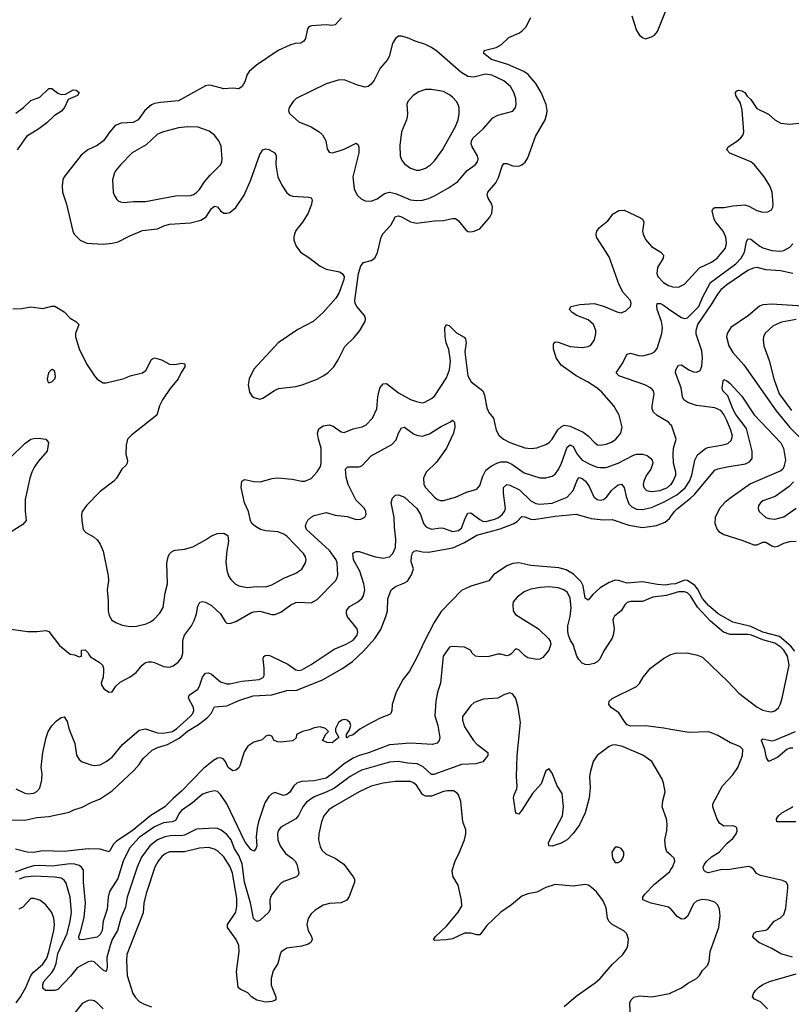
# Model space of a CAD drawing. Header units: inches. Extents: x 1834610 to 2027685, y 642842 to 774116.
# Tile 324 of 632: x 1925676 to 1930799, y 691999 to 698534. Entities that reach past the tile are written whole.
import ezdxf

# ---------------------------------------------------------------- set-up
doc = ezdxf.new("R2010")
doc.units = ezdxf.units.IN
doc.header["$MEASUREMENT"] = 0
doc.layers.add('B9629', color=7, linetype='Continuous')
doc.layers.add('B9639', color=7, linetype='Continuous')

msp = doc.modelspace()

# ---------------------------------------------------------------- linework, layer by layer
at = {"layer": 'B9629', "color": 5}
for points, elevation in [([(1929739.9, 698559.9), (1929770, 698461), (1929790, 698430.8), (1929810, 698414.8), (1929830, 698407.3), (1929870, 698418.8), (1929890, 698430.8), (1929910, 698454.8), (1930000, 698679)], 420), ([(1927813.3, 698546.7), (1927770, 698499), (1927750, 698494), (1927710, 698499), (1927613.6, 698493.6), (1927594.4, 698485.6), (1927586, 698474), (1927572.2, 698407.8), (1927562.8, 698390), (1927541.6, 698378.4), (1927505.1, 698374.9), (1927470, 698365.1), (1927391.6, 698328.5), (1927249, 698231), (1927199.1, 698190), (1927184.9, 698170), (1927170, 698122), (1927153.4, 698090), (1927130, 698075.1), (1927090, 698078.4), (1927030, 698075.8), (1926950, 698097.4), (1926930, 698099.7), (1926910, 698095.6), (1926730, 697995), (1926610, 697984.4), (1926570, 697976.8), (1926550, 697967.7), (1926506, 697930), (1926462.8, 697870), (1926430, 697850.8), (1926350, 697846.3), (1926310, 697830.8), (1926273.4, 697790), (1926231.1, 697728.9), (1926190, 697699.4), (1926128.5, 697670), (1926084.9, 697635.1), (1925972, 697490), (1925962.8, 697470), (1925957.3, 697430), (1925959, 697390), (1925985.4, 697310), (1926028.5, 697130), (1926038.4, 697110), (1926077.1, 697070), (1926121, 697050), (1926230, 697044.7), (1926288.7, 697050), (1926330, 697059.2), (1926402, 697098), (1926490, 697135), (1926590, 697145.2), (1926633.6, 697166.4), (1926670, 697177.1), (1926810, 697184.6), (1926877.6, 697202.4), (1926914.8, 697225.2), (1926950, 697280.5), (1926970, 697297.1), (1926990, 697290.6), (1927010, 697265.5), (1927030, 697250.4), (1927050, 697248.8), (1927070, 697254.9), (1927110, 697286.7), (1927165.6, 697370), (1927209.8, 697470), (1927270, 697638.8), (1927289.6, 697670), (1927310, 697675.8), (1927330, 697671.8), (1927370.3, 697650.2), (1927377.6, 697630), (1927377.3, 697570), (1927390, 697490.8), (1927415.9, 697435.9), (1927450, 697384.9), (1927469, 697369), (1927490, 697362.4), (1927594.9, 697354.9), (1927610.3, 697350.3), (1927617, 697337), (1927613.1, 697310), (1927590.2, 697249.8), (1927552.9, 697190), (1927510, 697134), (1927500.3, 697110), (1927495.6, 697090), (1927496.9, 697070), (1927510.3, 697030), (1927540.4, 696990), (1927595, 696955.1), (1927670, 696897.7), (1927710, 696878.3), (1927799.3, 696859.3), (1927817.3, 696850), (1927830.6, 696830), (1927828.2, 696810), (1927797.2, 696722.8), (1927774, 696686), (1927690.2, 696589.8), (1927623.1, 696530), (1927522.4, 696477.6), (1927391.7, 696388.3), (1927230, 696214), (1927199.5, 696150), (1927192.4, 696110), (1927202, 696062), (1927217.1, 696037.1), (1927230, 696027.3), (1927270, 696016.3), (1927290, 696022), (1927367.4, 696072.6), (1927394.8, 696085.2), (1927510, 696099.7), (1927552, 696110), (1927650, 696148), (1927690, 696169.1), (1927722.4, 696190), (1927760.5, 696230), (1927790, 696275.5), (1927835.2, 696364.8), (1927895.8, 696424.2), (1927935.1, 696470), (1927969.6, 696530), (1927972.3, 696550), (1927965.1, 696570), (1927913, 696630), (1927903.5, 696650), (1927900.5, 696670), (1927925.6, 696850), (1927940.7, 696899.3), (1927957.4, 696922.6), (1928010, 696936), (1928032.8, 696950), (1928051.5, 696988.5), (1928075.7, 697090), (1928090, 697114.7), (1928139.8, 697170), (1928170, 697226.5), (1928190, 697230.9), (1928210, 697225), (1928270, 697193.1), (1928310, 697183), (1928430, 697199.1), (1928490, 697201.5), (1928550, 697214.6), (1928570, 697213.7), (1928590, 697199.3), (1928638, 697138), (1928650, 697128.4), (1928670, 697125.3), (1928694, 697130), (1928730, 697146.7), (1928796.4, 697223.6), (1928810.9, 697250), (1928815.5, 697290), (1928809.8, 697310), (1928786, 697350), (1928779.3, 697370), (1928783.1, 697390), (1928836.8, 697450), (1928854.6, 697485.4), (1928878.9, 697561.1), (1928890, 697578.7), (1928910, 697580.2), (1928950, 697564.2), (1928990, 697561.8), (1929010.6, 697569.4), (1929032.5, 697587.5), (1929050, 697617.1), (1929100.7, 697759.3), (1929163.5, 697870), (1929176.4, 697910), (1929177.2, 697930), (1929170.8, 697970), (1929138, 698050), (1929102.2, 698110), (1929051.5, 698170), (1929023.1, 698190), (1928915.8, 698235.8), (1928808.8, 698270), (1928757.6, 698310), (1928759, 698330), (1928838.4, 698350), (1928873.6, 698370), (1928924.4, 698415.6), (1928990, 698443.6), (1929010, 698456.5), (1929035.2, 698484.8), (1929070, 698548.2)], 420), ([(1925650, 697912.3), (1925702, 697950), (1925750, 697997.4), (1925810, 698018.9), (1925870, 698078), (1925890, 698078), (1925930, 698044.9), (1925950, 698037.6), (1925980.1, 698039.9), (1926030, 698067.7), (1926050, 698066.8), (1926070.6, 698050), (1926058.8, 698030), (1925996.7, 698003.3), (1925972.1, 697950), (1925952.6, 697927.4), (1925904.1, 697895.9), (1925855.5, 697850), (1925802.6, 697810), (1925720.9, 697759.1), (1925658.3, 697670)], 380), ([(1925630, 696614.9), (1925690, 696616), (1925750, 696627.4), (1925830, 696617), (1925890, 696632.7), (1925910, 696632.7), (1925970, 696594), (1926010, 696553.7), (1926047.7, 696530), (1926067.7, 696510), (1926046.4, 696450), (1926045.5, 696430), (1926070.4, 696350), (1926120.3, 696250), (1926172.7, 696170), (1926190, 696147.7), (1926230, 696123.8), (1926250, 696123), (1926370, 696153), (1926409.7, 696170.3), (1926490, 696190.4), (1926513.5, 696206.5), (1926550, 696278.8), (1926570, 696290.6), (1926616.7, 696276.7), (1926670, 696246.8), (1926706.4, 696246.4), (1926750, 696253.4), (1926772, 696250), (1926773, 696230), (1926746.9, 696193.1), (1926728.9, 696150), (1926674.4, 696085.6), (1926623.2, 696010), (1926604.4, 695970), (1926586, 695910), (1926421, 695779), (1926391.6, 695750), (1926381.8, 695710), (1926381.1, 695650), (1926391.5, 695608.5), (1926390.3, 695590), (1926382.2, 695577.8), (1926354.9, 695550), (1926319.5, 695490), (1926301.3, 695470), (1926210, 695403), (1926119.3, 695310), (1926090.4, 695269.6), (1926086, 695250), (1926088.1, 695208.1), (1926098, 695150), (1926114.8, 695130), (1926170, 695100.4), (1926190, 695082.4), (1926210, 695053), (1926230, 695006), (1926263.8, 694843.8), (1926264.9, 694810), (1926256.5, 694750), (1926263.2, 694676.8), (1926263.2, 694610), (1926270, 694579.1), (1926288.5, 694548.5), (1926313.1, 694533.1), (1926356, 694516), (1926410, 694506.4), (1926450.7, 694509.3), (1926515.3, 694524.7), (1926543.1, 694536.9), (1926566.3, 694553.7), (1926605.8, 694594.2), (1926627.8, 694632.2), (1926641, 694730), (1926658, 694790), (1926652.9, 694927.1), (1926662, 694970), (1926671.1, 694988.9), (1926690, 695006), (1926707.2, 695012.7), (1926770, 695020.3), (1926824.2, 695035.8), (1926910, 695081.1), (1926950, 695107.4), (1926990, 695123.6), (1927030, 695126.4), (1927058, 695110), (1927061.7, 695070), (1927050.2, 695009.8), (1927044, 694936), (1927050, 694881), (1927062.8, 694842.8), (1927077.8, 694817.8), (1927106.4, 694790), (1927130, 694776), (1927186.1, 694766.1), (1927250, 694771.8), (1927310, 694770.2), (1927350, 694784.2), (1927430, 694827.2), (1927510, 694859.6), (1927550, 694887), (1927574, 694930), (1927577.4, 694950), (1927572.6, 694970), (1927559.7, 694990), (1927450, 695105.7), (1927430, 695118.8), (1927390, 695134), (1927310, 695141.2), (1927275.1, 695150), (1927240.7, 695170), (1927217.6, 695190), (1927207.8, 695210), (1927195.1, 695270), (1927168.1, 695328.1), (1927145.7, 695430), (1927149.8, 695470.2), (1927170, 695481.1), (1927229.3, 695469.3), (1927273.2, 695466.8), (1927352.2, 695487.8), (1927390, 695492.8), (1927485.3, 695485.3), (1927550, 695470.3), (1927569.7, 695470.3), (1927610, 695488.4), (1927650, 695532.4), (1927671.8, 695568.2), (1927677.8, 695590), (1927677.6, 695690), (1927659.9, 695750), (1927654, 695790), (1927661.7, 695818.3), (1927690, 695838.2), (1927730, 695844.2), (1927756.2, 695836.2), (1927810, 695798), (1927830, 695794.6), (1927890, 695818.2), (1927950, 695832), (1927975.2, 695844.8), (1928017.1, 695890), (1928046.6, 695950), (1928052.7, 696030), (1928061.8, 696070), (1928070, 696093), (1928090, 696116), (1928110, 696119.6), (1928190, 696056.3), (1928270, 696013.7), (1928310, 695999.2), (1928348.5, 695991.5), (1928365.6, 695994.4), (1928410, 696019), (1928430, 696036), (1928510, 696157.3), (1928530.3, 696209.7), (1928535.3, 696270), (1928525.3, 696345.3), (1928508.1, 696390), (1928499.8, 696430), (1928498.7, 696490), (1928509.7, 696510.3), (1928530, 696502.4), (1928575.8, 696455.8), (1928626.8, 696426.8), (1928635.6, 696415.6), (1928639.2, 696390), (1928630.9, 696329.1), (1928650.1, 696170), (1928673.5, 696130), (1928751.7, 696070), (1928761.4, 696041.4), (1928776.7, 695956.7), (1928790, 695926), (1928820.4, 695890), (1928838.4, 695810), (1928856.5, 695776.5), (1928887.7, 695750), (1928930, 695728.3), (1929030, 695693.2), (1929070, 695688.3), (1929110, 695692.7), (1929170, 695714.2), (1929190, 695728.2), (1929210, 695749.2), (1929248.9, 695811.1), (1929270, 695832.5), (1929290, 695841.7), (1929330, 695835.4), (1929416.1, 695796.1), (1929452.8, 695770), (1929490, 695728.8), (1929512.6, 695712.6), (1929530, 695709.2), (1929570, 695716.1), (1929604.5, 695730), (1929634.7, 695750), (1929667.8, 695790), (1929675.8, 695830), (1929656.4, 695910), (1929620.9, 695970), (1929541.1, 696061), (1929507.2, 696090), (1929445.7, 696130), (1929370, 696169.2), (1929270, 696240.3), (1929237.4, 696290), (1929219.8, 696350), (1929220.6, 696379.4), (1929230, 696394.9), (1929250, 696392.9), (1929330, 696364.9), (1929410, 696358), (1929450, 696364.4), (1929466.7, 696373.3), (1929491.8, 696408.2), (1929500.9, 696450), (1929500.3, 696470), (1929486.2, 696510), (1929450, 696542.4), (1929375.1, 696570), (1929343.7, 696590), (1929326.6, 696610), (1929334, 696630), (1929395.5, 696644.5), (1929490, 696649.2), (1929552.8, 696632.8), (1929646.8, 696593.2), (1929670, 696588.7), (1929699.5, 696600.5), (1929730, 696631), (1929734.7, 696650), (1929730.8, 696670), (1929683.3, 696723.3), (1929654.8, 696774.8), (1929590, 696960.5), (1929505.1, 697090), (1929502.4, 697110), (1929507.6, 697130), (1929524.7, 697155.2), (1929580.4, 697199.6), (1929615.9, 697244.1), (1929653.5, 697266.5), (1929690.1, 697270.1), (1929798.6, 697218.6), (1929810.4, 697210), (1929819.5, 697190), (1929811.3, 697130), (1929814.4, 697110), (1929830, 697074.4), (1929870, 697027.6), (1929932.4, 696990), (1929950.3, 696970), (1929948.9, 696950), (1929910, 696889), (1929906.2, 696850), (1929913.1, 696830), (1929950.4, 696790), (1929983.8, 696770), (1930000, 696764.3)], 380), ([(1930000, 695845.2), (1929982.7, 695862.7), (1929907.9, 695907.9), (1929884.7, 695930), (1929875.6, 695950), (1929874, 695970), (1929888.4, 696050), (1929883.5, 696070), (1929868.8, 696088.8), (1929827, 696110), (1929652.7, 696170), (1929636.3, 696190), (1929676.8, 696250), (1929710, 696314.4), (1929730, 696319.5), (1929784.2, 696304.2), (1929810, 696302.7), (1929870, 696317.4), (1929890, 696328.9), (1929908.9, 696351.1), (1929939.2, 696450), (1929943.4, 696490), (1929936.2, 696530), (1929909.1, 696610.9), (1929904.9, 696635.1), (1929908.8, 696651.2), (1929930, 696649.1), (1929950, 696638), (1930000, 696604.2)], 360), ([(1925570, 694496.4), (1925727.2, 694472.8), (1925790, 694472.7), (1925850, 694479.3), (1925870, 694472.7), (1925939.9, 694379.9), (1926010, 694322), (1926039.6, 694319.6), (1926070, 694306), (1926086, 694310), (1926086, 694350), (1926110, 694352), (1926130, 694332), (1926135.9, 694315.9), (1926145.5, 694305.5), (1926204, 694270), (1926224.9, 694250), (1926232.7, 694230), (1926232.7, 694210), (1926230.4, 694169.6), (1926217.3, 694130), (1926219.8, 694119.8), (1926233.7, 694093.7), (1926270, 694071.3), (1926290, 694072), (1926314, 694110), (1926342.4, 694137.6), (1926410, 694173.4), (1926450, 694200.5), (1926489.8, 694250.2), (1926510, 694267), (1926530, 694272.9), (1926550, 694272.6), (1926570, 694267.7), (1926630, 694240.2), (1926670, 694236.5), (1926695, 694245), (1926728.3, 694270), (1926750, 694299.3), (1926759.8, 694330), (1926758.8, 694410), (1926762.4, 694430), (1926770.8, 694450), (1926815.8, 694510), (1926834.3, 694545.7), (1926849.8, 694590), (1926858, 694642), (1926871.8, 694668.2), (1926890, 694673.4), (1926910, 694668.7), (1926950, 694646.9), (1927009.1, 694590), (1927039, 694539), (1927050, 694528.4), (1927070, 694525.7), (1927110, 694539.6), (1927210, 694596.9), (1927230, 694603.8), (1927270, 694608.1), (1927350, 694585.3), (1927370, 694587.2), (1927410, 694600.9), (1927475.6, 694650), (1927510, 694666.3), (1927530, 694668.9), (1927610, 694663), (1927650, 694685.5), (1927773.5, 694810), (1927783.9, 694830), (1927787.4, 694850), (1927784, 694930), (1927776.1, 694950), (1927732.5, 695010), (1927580.6, 695150), (1927573.2, 695170), (1927576.7, 695190), (1927588.5, 695211.5), (1927610, 695232.2), (1927630, 695242.8), (1927710, 695263.9), (1927770, 695245.7), (1927850, 695237.6), (1927910, 695216.9), (1927940.7, 695219.3), (1927966.9, 695233.1), (1927975.8, 695250), (1927973.7, 695270), (1927964, 695290), (1927906.8, 695346.8), (1927856.8, 695450), (1927842.4, 695497.6), (1927839.6, 695550), (1927853.4, 695566.6), (1927930, 695566.7), (1927946.8, 695573.2), (1928010, 695638.7), (1928146.2, 695713.9), (1928174.5, 695745.5), (1928190, 695790.6), (1928210, 695826), (1928230, 695830.3), (1928290, 695785.8), (1928310, 695775.8), (1928350, 695770.2), (1928395.7, 695784.3), (1928470, 695831.8), (1928536.2, 695863.8), (1928550, 695876), (1928562.8, 695862.8), (1928565.5, 695830), (1928555.3, 695790), (1928509.1, 695690), (1928442.3, 695597.7), (1928374.9, 695530), (1928357.4, 695490), (1928359.6, 695450), (1928370.3, 695430), (1928430, 695364.6), (1928450, 695349), (1928470, 695341.7), (1928490, 695342.3), (1928570, 695364.7), (1928641.8, 695398.2), (1928710, 695417.2), (1928730, 695442.4), (1928750, 695504.4), (1928770, 695543.8), (1928806, 695570), (1928842.7, 695590), (1928870, 695599.1), (1928910, 695598.5), (1928942.8, 695582.8), (1929025.5, 695525.5), (1929130, 695493.4), (1929170, 695492.6), (1929210, 695503.6), (1929230, 695516.5), (1929250, 695545.3), (1929270, 695583.7), (1929310, 695696.5), (1929330, 695711.2), (1929350, 695700.2), (1929376.4, 695650), (1929411.1, 695611.1), (1929470, 695579), (1929510, 695563.7), (1929530, 695560.8), (1929570, 695562.3), (1929650, 695589.5), (1929750, 695643.9), (1929770, 695650.1), (1929810, 695650.9), (1929841, 695641), (1929864.6, 695624.6), (1929874.3, 695610), (1929879.6, 695590), (1929865.6, 695550), (1929837.4, 695510), (1929818.6, 695470), (1929815.2, 695450), (1929818.8, 695430), (1929837.6, 695410), (1929870, 695401.5), (1929927.6, 695410), (1929976.8, 695430), (1930000, 695449.5)], 360), ([(1925610, 695622.7), (1925710, 695720.2), (1925750, 695749.1), (1925770, 695755), (1925797.4, 695757.4), (1925850.3, 695750.3), (1925867.1, 695727.1), (1925858, 695670), (1925798.3, 695601.7), (1925774.2, 695565.8), (1925755.3, 695530), (1925743, 695490), (1925711, 695350), (1925711.7, 695271.7), (1925718.7, 695210), (1925697.4, 695182.6), (1925612.7, 695130)], 360), ([(1925650.6, 693430), (1925710, 693400.3), (1925730, 693395.3), (1925770, 693401.3), (1925790, 693410.5), (1925810, 693434.8), (1925823, 693490), (1925824.2, 693530), (1925819.1, 693570), (1925822.2, 693610), (1925829.8, 693670), (1925851.1, 693770), (1925864.4, 693810), (1925890, 693848.2), (1925920.1, 693879.9), (1925950, 693901.6), (1925970, 693907.3), (1925990, 693876), (1926002.4, 693830), (1926042, 693730), (1926052.9, 693652.9), (1926070, 693624.9), (1926090, 693608.2), (1926150, 693588.4), (1926170, 693584.4), (1926210, 693588.4), (1926250, 693610.3), (1926290, 693640.3), (1926357.3, 693722.7), (1926470, 693819.2), (1926510, 693826.4), (1926590, 693800.1), (1926630, 693797.8), (1926689.8, 693810), (1926718.1, 693830), (1926808.6, 693910), (1926825.2, 693930), (1926832.6, 693950), (1926830.6, 693970), (1926797.4, 694030), (1926800.5, 694050), (1926857.8, 694090), (1926869.9, 694110.1), (1926889.2, 694170.8), (1926910, 694195.8), (1926930, 694199.5), (1926950, 694190.3), (1927010, 694139.7), (1927050, 694126), (1927070, 694125.2), (1927150, 694144.4), (1927265.7, 694154.3), (1927292.8, 694167.2), (1927298.3, 694181.7), (1927298.7, 694230), (1927291.3, 694288.7), (1927295.3, 694304.7), (1927305.4, 694314.6), (1927330, 694315.3), (1927350, 694307.7), (1927456.1, 694256.1), (1927510, 694218.9), (1927530, 694215), (1927550, 694219.8), (1927610, 694253.5), (1927763, 694357), (1927843.1, 694390), (1927890, 694416.6), (1927916.7, 694450), (1927920.2, 694470), (1927915.7, 694490), (1927852.1, 694570), (1927845.5, 694590), (1927845, 694610), (1927864, 694636), (1927920.4, 694670), (1927947.1, 694692.9), (1927958, 694710), (1927967.4, 694750), (1927961.5, 694790), (1927933.5, 694873.5), (1927892.4, 694950), (1927887.5, 694992.5), (1927910, 695004.9), (1927930, 695004.6), (1928030, 694970.2), (1928090, 694960.2), (1928130, 694969.2), (1928154.2, 694990), (1928171.4, 695030), (1928174.1, 695085.9), (1928164.9, 695164.9), (1928163, 695230), (1928142.8, 695330), (1928150, 695359.1), (1928170, 695378.9), (1928190, 695380.7), (1928230, 695364.3), (1928312.5, 695290), (1928336.8, 695250), (1928357.8, 695190), (1928370, 695171.7), (1928382.9, 695162.9), (1928410, 695153.6), (1928470, 695161), (1928490, 695159.4), (1928550, 695137.1), (1928590, 695143.5), (1928610, 695159.6), (1928634.5, 695230), (1928650, 695257.6), (1928670, 695261.2), (1928730, 695216.6), (1928750, 695206.7), (1928770, 695204.5), (1928830, 695218.5), (1928854.4, 695230), (1928879.4, 695250), (1928895, 695270), (1928901.6, 695290), (1928888.8, 695391.2), (1928888.6, 695430), (1928910, 695449.3), (1928930, 695444.5), (1928993.7, 695413.7), (1929070, 695341.4), (1929103.5, 695323.5), (1929130, 695318.9), (1929210, 695325.8), (1929310, 695364), (1929349.8, 695410), (1929378.3, 695481.7), (1929390, 695494.7), (1929410, 695488.2), (1929432.6, 695470), (1929455.9, 695435.9), (1929486.6, 695366.6), (1929510, 695348.4), (1929530, 695346), (1929551.2, 695350), (1929573.2, 695366.8), (1929604.5, 695410), (1929626, 695430), (1929650, 695445.8), (1929672, 695452), (1929688.7, 695428.7), (1929702.2, 695370), (1929720.9, 695320.9), (1929740, 695300), (1929770, 695285.5), (1929810, 695283.3), (1929870, 695295.2), (1929950, 695331.5), (1930000, 695358.7)], 340), ([(1925610, 693223.6), (1925710, 693221.6), (1925790, 693238), (1925870, 693245.5), (1926005.1, 693274.9), (1926035.3, 693290), (1926090, 693307.2), (1926150, 693338.9), (1926210, 693363.8), (1926290, 693416.1), (1926434.4, 693550), (1926469, 693590), (1926495.5, 693630), (1926555.2, 693684.8), (1926590, 693703.6), (1926656.3, 693723.7), (1926733.4, 693766.6), (1926790, 693812.4), (1926863, 693857), (1926919.9, 693900.1), (1926947.2, 693930), (1926970, 693972.9), (1927050, 693980.5), (1927130, 694016), (1927225.4, 694045.4), (1927350, 694053.3), (1927450, 694081.5), (1927515.7, 694084.3), (1927686.8, 694153.2), (1927814.6, 694225.4), (1927884.9, 694275.1), (1927957.4, 694342.6), (1928033.4, 694426.6), (1928073.1, 694486.9), (1928106.7, 694573.3), (1928117.6, 694610), (1928120.7, 694690), (1928142.9, 694750), (1928170, 694773), (1928226.8, 694793.2), (1928250, 694806.8), (1928277.2, 694850), (1928289.4, 694890), (1928275.7, 694935.7), (1928276.5, 694970), (1928284.7, 694995.3), (1928293.9, 695006.1), (1928310, 695010.2), (1928350, 695001.8), (1928390, 694999.8), (1928550.8, 695029.2), (1928630, 695064.2), (1928710, 695112.2), (1928865.4, 695154.6), (1928952.7, 695187.3), (1928977.6, 695202.4), (1929010, 695237.1), (1929030, 695235.3), (1929070, 695219.4), (1929090, 695217.6), (1929230, 695237.7), (1929370, 695251.7), (1929470, 695223.9), (1929550, 695214.1), (1929610, 695216.5), (1929719.1, 695179.1), (1929810, 695163.5), (1929902.9, 695177.1), (1929960.7, 695199.3), (1929990, 695222.3), (1930000, 695236.7)], 320), ([(1930000, 694786.5), (1929961.8, 694781.8), (1929910, 694785.3), (1929810, 694802.4), (1929710, 694793.5), (1929651.9, 694811.9), (1929630, 694813.7), (1929590, 694798.5), (1929530, 694763.1), (1929480.5, 694719.5), (1929450, 694682.4), (1929430, 694695.1), (1929416.1, 694776.1), (1929403.8, 694803.8), (1929353.7, 694853.7), (1929303.5, 694883.5), (1929255.8, 694895.8), (1929070, 694910.8), (1928990, 694929.8), (1928950, 694924.2), (1928910.6, 694910), (1928822, 694850), (1928790, 694809.2), (1928670, 694775.1), (1928610, 694745.3), (1928473.1, 694606.9), (1928427.2, 694532.8), (1928362.8, 694410), (1928315.5, 694304.5), (1928263.2, 694210), (1928222.2, 694157.8), (1928175, 694070), (1928148.2, 693990), (1928147.3, 693950), (1928140.7, 693930), (1928134.6, 693925.4), (1928063.7, 693896.3), (1927985.2, 693854.8), (1927934, 693826), (1927890, 693788.7), (1927862, 693778), (1927850, 693768), (1927846, 693770), (1927846, 693790), (1927863.1, 693816.9), (1927875.3, 693850), (1927868.7, 693870), (1927850, 693884), (1927830, 693889), (1927815.3, 693884.7), (1927792, 693870), (1927772, 693830), (1927772, 693810), (1927794, 693770), (1927750, 693735.3), (1927716.4, 693736.4), (1927686, 693750), (1927708.4, 693791.6), (1927726, 693810), (1927706, 693830), (1927670, 693841.2), (1927630, 693835.1), (1927599.8, 693820.2), (1927554, 693810), (1927514, 693790), (1927511.6, 693768.4), (1927490, 693748), (1927410, 693739), (1927390, 693742), (1927366, 693750), (1927350, 693778), (1927330, 693786), (1927310, 693778), (1927285.4, 693754.6), (1927230, 693738), (1927190, 693712), (1927165.5, 693674.5), (1927137.2, 693582.8), (1927130, 693569.2), (1927110, 693552.7), (1927090, 693549.7), (1927060.7, 693570), (1927042.4, 693610), (1927027.6, 693627.6), (1927010, 693635.1), (1926990, 693633.5), (1926962.4, 693617.6), (1926896.1, 693563.9), (1926750, 693414.2), (1926693.8, 693366.2), (1926640.2, 693310), (1926546.6, 693253.4), (1926422.8, 693150), (1926317.9, 693082.1), (1926298.6, 693061.4), (1926270, 693012), (1926210, 693029.8), (1926130, 693031.2), (1925970, 693013.3), (1925830, 693017.4), (1925767.8, 693007.8), (1925726, 693010), (1925648.9, 693028.9)], 320), ([(1930000, 694721.6), (1929970, 694713.1), (1929879.7, 694700.3), (1929810, 694673.5), (1929730, 694672.7), (1929710, 694666), (1929692.4, 694650), (1929670, 694609.5), (1929625.5, 694574.5), (1929617.3, 694562.7), (1929614, 694550), (1929623, 694490), (1929615.5, 694450), (1929608.4, 694430), (1929554, 694346), (1929527.8, 694290), (1929508.7, 694271.3), (1929490, 694261.1), (1929450, 694251.8), (1929430, 694254.2), (1929410, 694263.1), (1929387.3, 694287.3), (1929375, 694310), (1929350, 694386.6), (1929333.5, 694413.5), (1929319.1, 694450), (1929314.2, 694474.2), (1929315, 694510), (1929330, 694574), (1929336.3, 694630), (1929330, 694693.6), (1929312.7, 694732.7), (1929289.5, 694749.5), (1929250, 694763.6), (1929190, 694770.5), (1929133.9, 694766.1), (1929070, 694754), (1929024, 694736), (1928978, 694702), (1928952.9, 694670), (1928948.9, 694650), (1928952.8, 694610), (1928967.3, 694587.3), (1929119.5, 694490), (1929186.9, 694426.9), (1929198, 694410), (1929201.6, 694390), (1929188.5, 694350), (1929150, 694301.6), (1929130, 694289.7), (1929110, 694288.3), (1929050, 694299.1), (1929030, 694311.2), (1928990, 694351.2), (1928970, 694357.6), (1928937.4, 694322.6), (1928924.6, 694315.4), (1928910, 694312.8), (1928870, 694322.3), (1928850, 694322.3), (1928790, 694308.5), (1928730, 694305.7), (1928702.7, 694310), (1928680.9, 694330), (1928669, 694350), (1928630, 694369.3), (1928547.1, 694372.9), (1928530, 694369), (1928488.4, 694310), (1928468.9, 694130), (1928448.9, 694071.1), (1928437.6, 694010), (1928432.8, 693912.8), (1928452.8, 693850), (1928464.9, 693770), (1928461.3, 693750), (1928447.8, 693732.3), (1928416.7, 693723.3), (1928270, 693731.9), (1928130, 693721.9), (1927992.5, 693667.5), (1927930, 693650.4), (1927890, 693633.2), (1927830, 693595.2), (1927750, 693527.9), (1927710, 693500.8), (1927630, 693481.3), (1927550, 693478.5), (1927518.9, 693470), (1927496.6, 693450), (1927470, 693408.1), (1927450, 693392.4), (1927426.1, 693386.1), (1927370, 693404.4), (1927350, 693396.9), (1927330, 693377.4), (1927302.8, 693337.2), (1927261.5, 693210), (1927251.6, 693170), (1927246.4, 693110), (1927249.1, 693050), (1927244.2, 693030), (1927230, 693014.7), (1927210, 693027.3), (1927170, 693079.2), (1927051.1, 693330), (1927010, 693391.1), (1926990, 693411), (1926970, 693415.1), (1926930, 693407.3), (1926890, 693393.1), (1926823.8, 693336.2), (1926750, 693284.4), (1926737.4, 693270), (1926710, 693219.8), (1926689, 693211), (1926630, 693202.9), (1926570, 693178), (1926470, 693105.3), (1926404.6, 693035.4), (1926363.6, 692950), (1926326.3, 692833.7), (1926272, 692748), (1926262.2, 692710), (1926256.4, 692630), (1926230.6, 692550), (1926222.3, 692490), (1926210, 692462.2), (1926190, 692444.1), (1926090, 692426.3), (1926069.6, 692430), (1926067.7, 692450), (1926080.4, 692479.6), (1926103.7, 692576.3), (1926112.2, 692670), (1926099.4, 692810), (1926098.8, 692890), (1926086.8, 692910), (1926070, 692920.5), (1926040.7, 692930), (1926010, 692932.2), (1925890, 692916.3), (1925810, 692921.2), (1925770, 692918), (1925730, 692907.9), (1925644.6, 692875.4)], 340), ([(1930000, 693824), (1929952.7, 693832.7), (1929830, 693847.9), (1929730, 693844.6), (1929710, 693854), (1929695.1, 693870), (1929654.7, 693934.7), (1929602.7, 693970), (1929586.6, 693990), (1929589.5, 694010), (1929610, 694027.7), (1929771.5, 694108.5), (1929791.5, 694128.5), (1929814.5, 694170), (1929862.9, 694230), (1929950, 694294.9), (1929990, 694316.9), (1930000, 694319.9)], 340), ([(1930000, 692988.2), (1929972.3, 693012.3), (1929962.5, 693042.5), (1929958.5, 693090), (1929971.9, 693150), (1929974.9, 693194.9), (1929969.8, 693229.8), (1929941.3, 693310), (1929944.7, 693350), (1929962, 693410), (1929949.6, 693470), (1929938.6, 693498.6), (1929871.8, 693610), (1929812.7, 693652.7), (1929677.2, 693710), (1929630, 693721.6), (1929610, 693719.5), (1929590.4, 693709.7), (1929510.3, 693649.7), (1929482.6, 693610), (1929463, 693537), (1929459.7, 693510), (1929463.2, 693436.8), (1929457.4, 693370), (1929430.3, 693270), (1929391.7, 693190), (1929350, 693132), (1929310, 693091.8), (1929270, 693069.6), (1929210, 693049.5), (1929188.7, 693050), (1929186.6, 693070), (1929195.1, 693090), (1929279.2, 693250), (1929286.8, 693310), (1929277.5, 693397.5), (1929244.2, 693450), (1929210, 693534), (1929190, 693562), (1929170, 693548.7), (1929137.2, 693462.8), (1929081.1, 693398.9), (1929010, 693288.7), (1928990, 693262), (1928970, 693268), (1928955.1, 693370), (1928958, 693390), (1928976, 693430), (1928979.5, 693450), (1928973.3, 693510), (1928978.7, 693650), (1928999.8, 693870), (1928985.5, 693970), (1928970, 694029.3), (1928950, 694056.9), (1928930, 694065.6), (1928890, 694054), (1928850, 694032), (1928754.6, 694025.4), (1928710, 694009.6), (1928690, 693999.6), (1928670, 693982), (1928616.4, 693910), (1928615.6, 693884.4), (1928630, 693840.5), (1928687.6, 693750), (1928710, 693726), (1928784.7, 693670), (1928784.7, 693650), (1928750, 693609), (1928703.9, 693596.1), (1928610, 693590.6), (1928424.4, 693524.4), (1928410, 693524.5), (1928355.3, 693575.3), (1928314.3, 693594.3), (1928250, 693599.5), (1928190, 693611.2), (1928130, 693605.2), (1927945.8, 693554.2), (1927870, 693511.8), (1927766.7, 693433.3), (1927710, 693406.1), (1927630, 693376.3), (1927579.6, 693340.4), (1927556.5, 693310), (1927527.7, 693252.3), (1927510, 693230.9), (1927410, 693174.3), (1927391.8, 693150), (1927387.1, 693130), (1927389.2, 693090), (1927405, 693050), (1927440.6, 693000.6), (1927487.7, 692967.7), (1927504.6, 692950), (1927514.7, 692930), (1927530, 692868.7), (1927524.7, 692855.3), (1927514.3, 692845.7), (1927430, 692813.7), (1927410, 692801.3), (1927390, 692779.7), (1927351.4, 692730), (1927341.2, 692710), (1927335.5, 692690), (1927338, 692630), (1927329.2, 692610.8), (1927270, 692554.7), (1927250, 692547.8), (1927228.3, 692568.3), (1927207.6, 692672.4), (1927167.6, 692810), (1927151.8, 692931.8), (1927130, 692986), (1927101.4, 693030), (1927079.6, 693090), (1927050, 693125.8), (1927014.2, 693154.2), (1926990, 693165.6), (1926970, 693167.2), (1926850, 693162.2), (1926770, 693121.9), (1926750, 693117.7), (1926690, 693118.7), (1926639.5, 693110), (1926590, 693089.9), (1926540.1, 693050), (1926483.7, 692976.3), (1926456, 692910), (1926390.1, 692710), (1926377.1, 692642.9), (1926346.1, 692570), (1926324.4, 692490), (1926290.7, 692430), (1926275.9, 692390), (1926255.1, 692310), (1926257.4, 692242.6), (1926250, 692216), (1926230, 692226.3), (1926170, 692280.7), (1926150, 692285), (1926130, 692281.4), (1926058.3, 692241.7), (1926013.3, 692186.7), (1925930, 692097.7), (1925910, 692091), (1925846, 692090), (1925830, 692106), (1925829.9, 692129.9), (1925836.5, 692150), (1925889.9, 692210.1), (1925904.3, 692235.7), (1925917.2, 692270), (1925930, 692335.9), (1925991.7, 692470), (1926011.4, 692551.4), (1926018.6, 692610), (1926011, 692710), (1925984.2, 692804.2), (1925970, 692823.9), (1925950, 692836.8), (1925910, 692843.6), (1925770, 692849), (1925710, 692843.4), (1925673, 692830)], 360), ([(1929290, 691985.5), (1929370, 692053.6), (1929497.4, 692142.6), (1929530, 692170.3), (1929610, 692262.8), (1929679.7, 692330), (1929706.4, 692370), (1929713.1, 692390), (1929717.2, 692430), (1929706.4, 692466.4), (1929687.1, 692487.1), (1929610, 692529.8), (1929587.6, 692550), (1929578.4, 692570), (1929570, 692639.3), (1929550, 692685.1), (1929505.2, 692745.2), (1929470, 692777), (1929450, 692789.5), (1929430, 692794), (1929350, 692783), (1929230, 692795.1), (1929170, 692775.6), (1929110, 692742.6), (1929050, 692733.3), (1929010, 692717.2), (1928940.1, 692659.9), (1928869.2, 692610.8), (1928776.9, 692523.1), (1928730, 692461.3), (1928710, 692459.7), (1928670, 692470.8), (1928630, 692472), (1928550, 692434), (1928506.2, 692426.2), (1928430, 692422), (1928424, 692430), (1928437.2, 692450), (1928510, 692518.4), (1928587.6, 692610), (1928611.6, 692650), (1928609.6, 692689.6), (1928592.3, 692770), (1928586, 692790), (1928551.8, 692850), (1928548.1, 692888.1), (1928566.2, 692950), (1928596.4, 693010), (1928629, 693091), (1928638, 693130), (1928638, 693158), (1928617.8, 693210), (1928604.5, 693344.5), (1928590, 693389.3), (1928580.6, 693400.6), (1928555.3, 693415.3), (1928515.5, 693415.5), (1928490, 693411.4), (1928410, 693380.5), (1928370, 693380.5), (1928350, 693392), (1928310, 693453.2), (1928290, 693468.9), (1928270, 693477.3), (1928170, 693478.8), (1928090, 693467.1), (1928010, 693446.9), (1927930, 693409.9), (1927756.1, 693310), (1927729.2, 693290), (1927695, 693250), (1927679.7, 693210), (1927662.6, 693130), (1927659.1, 693090), (1927670, 693045.5), (1927682.7, 693022.7), (1927710, 692995.2), (1927770, 692969.1), (1927828.7, 692930), (1927890, 692845.5), (1927898.3, 692830), (1927899.6, 692810), (1927864.3, 692715.7), (1927848.2, 692690), (1927810, 692673.3), (1927732.4, 692667.6), (1927690, 692656.9), (1927636.4, 692623.6), (1927610, 692600.7), (1927590.2, 692569.8), (1927581.1, 692530), (1927590.3, 692490), (1927612.9, 692450), (1927616.9, 692430), (1927608.4, 692410), (1927590, 692397.7), (1927550, 692384.5), (1927450, 692371.5), (1927412.8, 692347.2), (1927404.2, 692330), (1927388.9, 692270), (1927358.3, 692221.7), (1927346.3, 692170), (1927345.9, 692125.9), (1927376.5, 692050), (1927375.5, 692030), (1927370, 692025.1), (1927350, 692016.9), (1927310, 692013.7), (1927250, 692026.2), (1927214, 692050), (1927190, 692076.2), (1927139.1, 692099.1), (1927126.3, 692110), (1927115.6, 692215.6), (1927133.7, 692350), (1927131.3, 692390), (1927113.6, 692430), (1927055.9, 692510), (1927055.9, 692530), (1927111.7, 692610), (1927118.3, 692650), (1927117.1, 692702.9), (1927087.9, 692870), (1927072, 692912), (1927030, 692978), (1926990, 693018.6), (1926969.9, 693029.9), (1926930, 693039.9), (1926870, 693035.7), (1926770, 693010.4), (1926670, 693010.4), (1926641.6, 692998.4), (1926619.7, 692980.3), (1926595.1, 692950), (1926573.6, 692910), (1926515.1, 692735.1), (1926499.8, 692670), (1926494.7, 692605.3), (1926387.7, 692330), (1926384.6, 692290), (1926390, 692191), (1926426.3, 692070), (1926443.6, 692043.6), (1926470, 692018.4), (1926501, 692001), (1926550, 691983.6)], 380), ([(1930000, 692631.4), (1929983.1, 692643.1), (1929869, 692670), (1929812.7, 692692.7), (1929812, 692710), (1929826, 692730), (1929890, 692795.6), (1929990, 692879.3), (1930000, 692894.9)], 360), ([(1925651.3, 692010), (1925681.3, 692050), (1925715.9, 692110), (1925749.3, 692190.7), (1925767.5, 692212.5), (1925830, 692265.9), (1925855, 692305), (1925870, 692347.4), (1925903.2, 692490), (1925906.6, 692530), (1925903.2, 692570), (1925888.6, 692608.6), (1925850, 692660.5), (1925810, 692689.7), (1925770, 692702.6), (1925750, 692700.5), (1925696.9, 692643.1), (1925670, 692630.7)], 380), ([(1929729.6, 691950), (1929726.6, 692010), (1929735.6, 692030), (1929753.6, 692046.4), (1929790, 692056.5), (1929871.7, 692048.3), (1929990, 692071.3), (1930000, 692075.9)], 360), ([(1926230, 691968.4), (1926190, 692008.2), (1926170, 692021.3), (1926150, 692026), (1926130, 692023.6), (1926090, 692003.6), (1926030.1, 691929.9)], 380)]:
    msp.add_lwpolyline(points, dxfattribs=dict(at, elevation=elevation))
for points, elevation in [([(1928210, 698424), (1928190, 698424), (1928170, 698408.7), (1928150, 698375.3), (1928128.8, 698290), (1928116, 698264), (1928068.4, 698211.6), (1928028.3, 698131.7), (1928010, 698105.1), (1927990.2, 698089.8), (1927970, 698086.6), (1927918.5, 698098.5), (1927830, 698133.6), (1927790, 698131.5), (1927710, 698107.8), (1927510.6, 698010), (1927490.5, 697990), (1927464, 697950), (1927460.7, 697930), (1927467.7, 697910), (1927530, 697856.4), (1927610, 697821.7), (1927663, 697790), (1927686.4, 697770), (1927708.5, 697730), (1927717.1, 697677.1), (1927730, 697654.8), (1927750, 697650.5), (1927790, 697660.3), (1927830, 697674), (1927910, 697714), (1927923, 697703), (1927928.4, 697688.4), (1927926.3, 697650), (1927888.2, 697490), (1927897, 697410), (1927916.4, 697370), (1927943.9, 697343.9), (1927970, 697332), (1928010, 697328.7), (1928050, 697344.2), (1928098.8, 697381.2), (1928130, 697389.3), (1928170, 697380.2), (1928270, 697338), (1928310, 697333.8), (1928350, 697336.5), (1928390, 697346.8), (1928430, 697363.8), (1928522.9, 697417.1), (1928581.7, 697458.3), (1928647, 697533), (1928699.5, 697570), (1928715.6, 697590), (1928718.7, 697610), (1928714.7, 697630), (1928680.3, 697690), (1928673.8, 697710), (1928675.5, 697730), (1928685.8, 697750), (1928752.1, 697810), (1928817.2, 697882.8), (1928850, 697900.3), (1928950, 697926.7), (1928968, 697950), (1928972.9, 697970), (1928969.8, 698010), (1928957.2, 698050), (1928934.2, 698090), (1928890, 698127.1), (1928810, 698165.6), (1928768.7, 698171.3), (1928690, 698152.8), (1928650, 698156.1), (1928605, 698185), (1928445.4, 698325.4), (1928410, 698349.7), (1928370, 698369.6), (1928302, 698390), (1928250, 698412.7)], 440), ([(1928410, 698070.9), (1928370, 698069.7), (1928325.1, 698054.9), (1928289.2, 698030.8), (1928252.4, 697990), (1928245.3, 697970), (1928250.3, 697910.3), (1928247.8, 697890), (1928243.6, 697870), (1928210.3, 697790), (1928200.3, 697699.7), (1928201.7, 697630), (1928210, 697604), (1928230, 697576.4), (1928270, 697548.9), (1928310, 697535.3), (1928330, 697535.3), (1928370, 697548.8), (1928402.9, 697570), (1928430, 697595.8), (1928483.9, 697670), (1928570, 697823.7), (1928586.6, 697870), (1928593.3, 697910), (1928592.8, 697950), (1928586.2, 697970), (1928576, 697990), (1928550, 698019.1), (1928530, 698035.6), (1928490, 698056.4)], 460), ([(1926790, 697821.5), (1926730, 697816.4), (1926630.7, 697790), (1926590, 697772.9), (1926516, 697704), (1926422.6, 697650), (1926345.3, 697570), (1926312.7, 697530), (1926302.4, 697510), (1926292.7, 697470), (1926296.3, 697390), (1926302, 697370), (1926320.3, 697340.3), (1926330.4, 697330.4), (1926345.1, 697325.1), (1926370, 697320.3), (1926432.1, 697327.9), (1926510, 697327.9), (1926710, 697364.2), (1926810, 697365.8), (1926830, 697372.7), (1926850, 697386.9), (1926870, 697406.9), (1926903, 697457), (1926939.3, 697500.7), (1927009.6, 697570), (1927016.9, 697590), (1927019.6, 697610), (1927014.2, 697694.2), (1926998.4, 697730), (1926970, 697766.6), (1926933.9, 697793.9), (1926860.1, 697820.1)], 440), ([(1925892.7, 696212.7), (1925884.7, 696210), (1925867.3, 696190), (1925858, 696150), (1925862, 696130), (1925870, 696124.7), (1925890, 696131.3), (1925908.7, 696150), (1925914.2, 696165.8), (1925910, 696198)], 380), ([(1929650, 693042.7), (1929630, 693041.2), (1929608, 693010), (1929610.7, 692970), (1929630, 692941), (1929650, 692940.7), (1929670, 692951), (1929680.9, 692970), (1929686.6, 692990), (1929686, 693010), (1929670, 693032.7)], 380)]:
    msp.add_lwpolyline(points, close=True, dxfattribs=dict(at, elevation=elevation))
at = {"layer": 'B9639', "color": 5}
for points, elevation in [([(1930000, 696764.3), (1930010, 696760.7), (1930050, 696759.6), (1930090, 696779), (1930190, 696887.3), (1930270, 696924), (1930307.6, 696950), (1930362.5, 697017.5), (1930369.2, 697050), (1930364.1, 697090), (1930346.7, 697130), (1930297.9, 697190), (1930287.1, 697210), (1930274, 697266), (1930280.3, 697279.7), (1930292.1, 697287.9), (1930351.9, 697288.1), (1930410, 697298.9), (1930490, 697304.7), (1930516.7, 697296.7), (1930570, 697267.6), (1930610, 697255.8), (1930642, 697258), (1930667.6, 697272.4), (1930675.6, 697290), (1930677.6, 697310), (1930672.8, 697390), (1930656.9, 697430), (1930618.7, 697490), (1930553.7, 697570), (1930530.6, 697590.6), (1930390, 697646.8), (1930369.8, 697670), (1930378.7, 697690), (1930435.5, 697724.5), (1930464, 697750), (1930478.7, 697770), (1930484.4, 697790), (1930473.6, 697933.6), (1930460.6, 697980.6), (1930429.7, 698030), (1930427.6, 698050), (1930438, 698062), (1930450, 698065.5), (1930470, 698061.6), (1930490, 698050.4), (1930506.5, 698026.5), (1930530, 698003.8), (1930570, 697944.4), (1930646.5, 697906.5), (1930690, 697868.5), (1930730, 697847), (1930790, 697841.1), (1930868.5, 697848.5)], 380), ([(1930000, 696604.2), (1930070, 696556.8), (1930090, 696551), (1930110, 696555), (1930183.8, 696630), (1930209.5, 696690.5), (1930261.6, 696790), (1930430, 696914.4), (1930466.7, 696950), (1930486.9, 696990), (1930501.4, 697058.6), (1930510, 697078.7), (1930530, 697076.5), (1930590, 697030.2), (1930610, 697019.8), (1930670, 697001.2), (1930730, 696996.6), (1930750, 697001.5), (1930790, 697025), (1930810, 697045.2)], 360), ([(1930000, 695358.7), (1930039.8, 695380.2), (1930093.2, 695426.8), (1930122.5, 695470), (1930137.7, 695510), (1930158.1, 695610), (1930175.2, 695644.8), (1930230, 695688.2), (1930245, 695695), (1930347.3, 695712.7), (1930378, 695722), (1930399.3, 695740.7), (1930408.8, 695770), (1930397.6, 695810), (1930370, 695873.5), (1930350, 695913.1), (1930330, 695939.4), (1930290, 695957.9), (1930170, 695973.4), (1930112.6, 695992.6), (1930084.4, 696010), (1930075.4, 696030), (1930066.9, 696090), (1930030.7, 696190), (1930032, 696210), (1930050, 696240.3), (1930070, 696242.3), (1930117.4, 696210), (1930150, 696196.3), (1930170, 696194.4), (1930193.8, 696206.2), (1930205.2, 696234.8), (1930209.9, 696290.1), (1930204.5, 696335.5), (1930167.6, 696447.6), (1930167, 696470), (1930179, 696510), (1930273.4, 696650), (1930310, 696712.1), (1930340.2, 696750), (1930370, 696776.1), (1930510, 696870.7), (1930550, 696887.8), (1930570, 696891), (1930630, 696875.3), (1930726, 696870), (1930808.9, 696851.1)], 340), ([(1931079.4, 696619.4), (1930670, 696645.2), (1930610, 696641.6), (1930588.5, 696631.5), (1930515.3, 696570), (1930398, 696490), (1930371.9, 696450), (1930369.2, 696430), (1930384.2, 696370), (1930410, 696325.5), (1930483.8, 696243.8), (1930698.1, 695938.1), (1930790, 695826.3), (1930868.5, 695748.5)], 340), ([(1930830, 696543), (1930732.8, 696527.2), (1930677.8, 696502.2), (1930626.3, 696453.7), (1930614.9, 696430), (1930611.7, 696410), (1930617.3, 696370), (1930652.1, 696272.1), (1930681.8, 696150), (1930719.1, 696050), (1930799.8, 695939.8)], 360), ([(1930000, 695236.7), (1930023.2, 695270), (1930043.2, 695290), (1930130, 695357.7), (1930156.4, 695383.6), (1930290, 695543.1), (1930310, 695552.2), (1930373.3, 695566.7), (1930494, 695586), (1930521.2, 695598.8), (1930538.7, 695621.3), (1930538.7, 695670), (1930501, 695821), (1930430, 695913.5), (1930409.9, 695950), (1930376.9, 696036.9), (1930343.6, 696070), (1930339.6, 696090), (1930345.8, 696134.2), (1930350, 696144.7), (1930370, 696137.3), (1930390, 696122), (1930470, 696035.3), (1930552.2, 695912.2), (1930730, 695726.4), (1930746.5, 695690), (1930759.6, 695610), (1930750, 695566.6), (1930741.7, 695550), (1930730, 695539.8), (1930527.2, 695452.8), (1930390, 695357), (1930358.4, 695330), (1930321.8, 695290), (1930294, 695230), (1930290.3, 695190), (1930306, 695150), (1930317.4, 695137.4), (1930350, 695116.4), (1930470, 695080.3), (1930550, 695048), (1930572, 695048), (1930610, 695066), (1930630, 695066), (1930670, 695041), (1930690, 695036), (1930710, 695040.7), (1930750, 695060.4), (1930788, 695070), (1930830, 695072.4)], 320), ([(1930000, 695449.5), (1930000.6, 695450), (1930014.5, 695470), (1930032, 695510), (1930031.3, 695530), (1930015.8, 695590), (1930014.6, 695650), (1930017.6, 695690), (1930033.3, 695750), (1930002.6, 695842.6), (1930000, 695845.2)], 360), ([(1930813.1, 695466.9), (1930784.4, 695435.6), (1930691.7, 695368.3), (1930610, 695340.4), (1930595.8, 695330), (1930581.7, 695310), (1930578, 695290), (1930585.3, 695270), (1930628.7, 695230), (1930650, 695222.2), (1930690, 695219), (1930750, 695233.6), (1930830, 695292.4)], 340), ([(1930822.8, 694342.8), (1930796.1, 694376.1), (1930719.6, 694439.6), (1930610, 694469.2), (1930530, 694505.9), (1930410, 694535.4), (1930312.2, 694590), (1930250, 694645.9), (1930210, 694691.3), (1930176.2, 694756.2), (1930158.1, 694778.1), (1930110, 694811.9), (1930090, 694813.9), (1930028.9, 694790), (1930000, 694786.5)], 320), ([(1930000, 694319.9), (1930030, 694328.9), (1930107.6, 694332.4), (1930177, 694317), (1930210, 694302), (1930379.6, 694139.6), (1930450, 694063.6), (1930572.1, 693972), (1930610, 693951.6), (1930650, 693941.7), (1930670, 693941.1), (1930690, 693947.2), (1930713.3, 693966.7), (1930727.2, 693992.8), (1930737.8, 694030), (1930784.9, 694250), (1930773.3, 694310), (1930749.4, 694350), (1930730, 694370.3), (1930690, 694396.8), (1930610, 694418.6), (1930535.5, 694450), (1930510, 694454.2), (1930393.7, 694453.7), (1930349.2, 694469.2), (1930261.2, 694541.2), (1930175.7, 694635.7), (1930130, 694710.4), (1930110, 694729), (1930090, 694736.2), (1930050, 694735.7), (1930000, 694721.6)], 340), ([(1930807.5, 692312.5), (1930730, 692334.5), (1930669.7, 692369.7), (1930583.7, 692410), (1930550, 692439.3), (1930543.6, 692450), (1930550, 692472.2), (1930570, 692482.4), (1930629.2, 692490.8), (1930642, 692498), (1930685.2, 692550), (1930727.8, 692572.2), (1930750, 692596), (1930762, 692638), (1930775.6, 692770), (1930776.2, 692790), (1930765.2, 692810), (1930740.5, 692820.5), (1930594.7, 692854.7), (1930568.1, 692868.1), (1930550, 692893.2), (1930530, 692909.3), (1930513.4, 692913.4), (1930390, 692893.2), (1930328.1, 692891.9), (1930250, 692871.1), (1930230, 692877.7), (1930216.9, 692890), (1930213.5, 692910), (1930222.4, 692930), (1930238.5, 692950), (1930270, 692978), (1930318.9, 693010), (1930371.9, 693068.1), (1930410, 693098.7), (1930433.7, 693130), (1930439.7, 693150), (1930436.2, 693170), (1930430, 693176.2), (1930410, 693184.7), (1930350, 693181.1), (1930322.2, 693202.2), (1930307, 693227), (1930283.5, 693290), (1930277.2, 693310), (1930277.7, 693330), (1930343, 693450), (1930410, 693522.4), (1930443.5, 693570), (1930475.8, 693650), (1930476.3, 693690), (1930457, 693710), (1930394.4, 693734.4), (1930310, 693782.6), (1930270, 693802), (1930250, 693806.6), (1930117.4, 693802.6), (1930000, 693824)], 340), ([(1930810, 693699.2), (1930790, 693698.8), (1930770, 693689.8), (1930710, 693639.8), (1930649.8, 693609.8), (1930634.9, 693634.9), (1930623.2, 693690), (1930600.4, 693750), (1930602.8, 693757.2), (1930610, 693760.3), (1930668.8, 693748.8), (1930690, 693752), (1930827.1, 693810)], 320), ([(1930829.1, 693210.9), (1930702, 693210), (1930701.3, 693230), (1930714.3, 693250), (1930736.3, 693270), (1930790, 693297.8), (1930807.9, 693312.1)], 320), ([(1930000, 692894.9), (1930009.6, 692910), (1930025.1, 692950), (1930020.9, 692970), (1930000, 692988.2)], 360), ([(1930000, 692075.9), (1930070, 692107.6), (1930110, 692137.4), (1930169.2, 692170), (1930189.2, 692190), (1930210, 692224.7), (1930242.9, 692257.1), (1930254.5, 692285.5), (1930259.6, 692350), (1930318.5, 692510), (1930325.4, 692585.4), (1930321.1, 692630), (1930310, 692658), (1930290, 692676.3), (1930250, 692691.1), (1930210, 692694.3), (1930188.8, 692691.2), (1930170, 692683.7), (1930150, 692666), (1930110, 692582.7), (1930090, 692567), (1930070, 692565.1), (1930041.1, 692581.1), (1930002, 692630), (1930000, 692631.4)], 360), ([(1930640.7, 691970), (1930595.2, 692015.2), (1930554.5, 692034.5), (1930541.2, 692050), (1930547.3, 692070), (1930561.6, 692090), (1930580.7, 692110), (1930610, 692130.3), (1930654, 692150), (1930830, 692200.5)], 340)]:
    msp.add_lwpolyline(points, dxfattribs=dict(at, elevation=elevation))

doc.saveas('drawing.dxf')
